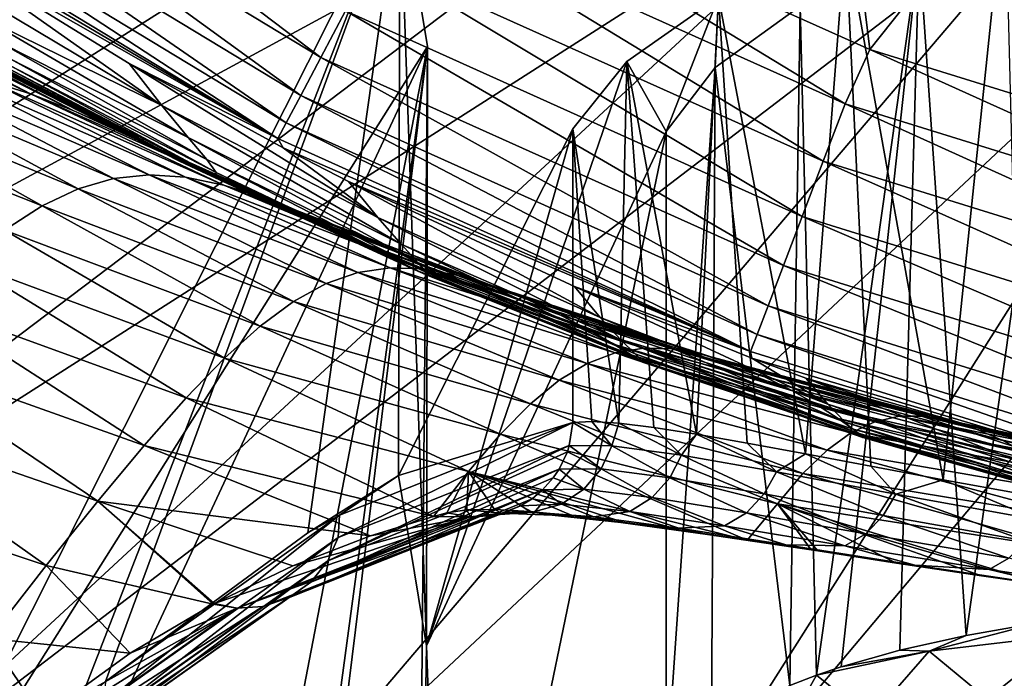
# Model space of a CAD drawing. Header units: metres. Extents: x -92 to 264, y -100 to 50.
# Tile 536 of 656: x 193.18 to 196.16, y 5.36 to 7.36. Entities that reach past the tile are written whole.
import ezdxf

# ---------------------------------------------------------------- set-up
doc = ezdxf.new("R2010")
doc.units = ezdxf.units.M
doc.layers.add('solid_21062050_01', color=7, linetype='CONTINUOUS')

msp = doc.modelspace()

# ---------------------------------------------------------------- linework, layer by layer
at = {"layer": 'solid_21062050_01'}
for points in [[(193.290054, 8.829495, 181.951462), (193.000092, 9.016644, 181.431625), (186.385345, 7.051606, 185.135635)], [(194.44397, 7.853421), (195.538712, 9.019773), (195.753815, 7.266994)], [(195.753815, 7.266994), (195.538712, 9.019773), (196.76207, 8.535375)], [(193.290054, 8.829495, 181.951462), (186.385345, 7.051606, 185.135635), (187.044998, 6.681404, 186.16391)], [(193.623535, 8.650857, 182.447647), (193.290054, 8.829495, 181.951462), (187.044998, 6.681404, 186.16391)], [(193.623535, 8.650857, 182.447647), (187.044998, 6.681404, 186.16391), (187.792175, 6.330805, 187.137741)], [(193.998383, 8.481888, 182.916977), (193.623535, 8.650857, 182.447647), (187.792175, 6.330805, 187.137741)], [(195.753815, 7.266994), (196.76207, 8.535375), (197.130646, 6.840732)], [(193.998383, 8.481888, 182.916977), (187.792175, 6.330805, 187.137741), (188.621841, 6.002176, 188.050537)], [(194.41214, 8.323684, 183.3564), (193.998383, 8.481888, 182.916977), (188.621841, 6.002176, 188.050537)], [(194.41214, 8.323684, 183.3564), (188.621841, 6.002176, 188.050537), (189.528381, 5.697737, 188.896149)], [(194.862137, 8.177271, 183.763077), (194.41214, 8.323684, 183.3564), (189.528381, 5.697737, 188.896149)], [(194.862137, 8.177271, 183.763077), (189.528381, 5.697737, 188.896149), (190.505661, 5.419547, 189.668854)], [(195.345459, 8.043598, 184.134369), (194.862137, 8.177271, 183.763077), (190.505661, 5.419547, 189.668854)], [(194.090881, 7.243173, 0.29021), (192.776886, 8.037894, 0.29021), (192.868317, 8.168938, 0.161324)], [(194.090881, 7.243173, 0.29021), (192.868317, 8.168938, 0.161324), (194.165741, 7.384337, 0.161324)], [(195.345459, 8.043598, 184.134369), (190.505661, 5.419547, 189.668854), (191.547089, 5.169483, 190.363434)], [(195.858978, 7.923533, 184.467865), (195.345459, 8.043598, 184.134369), (191.547089, 5.169483, 190.363434)], [(194.029968, 7.128207, 0.449018), (192.702484, 7.931158, 0.449018), (192.776886, 8.037894, 0.29021)], [(194.029968, 7.128207, 0.449018), (192.776886, 8.037894, 0.29021), (194.090881, 7.243173, 0.29021)], [(195.858978, 7.923533, 184.467865), (191.547089, 5.169483, 190.363434), (192.645615, 4.949236, 190.975189)], [(196.399338, 7.817853, 184.761398), (195.858978, 7.923533, 184.467865), (192.645615, 4.949236, 190.975189)], [(193.986267, 7.045713, 0.627105), (192.649109, 7.854569, 0.627105), (192.702484, 7.931158, 0.449018)], [(193.986267, 7.045713, 0.627105), (192.702484, 7.931158, 0.449018), (194.029968, 7.128207, 0.449018)], [(192.649109, 7.854569, 0.627105), (193.960754, 6.997694, 0.812403), (192.61795, 7.810004, 0.812403)], [(193.986267, 7.045713, 0.627105), (193.960754, 6.997694, 0.812403), (192.649109, 7.854569, 0.627105)], [(195.678543, 7.102774, 0.016375), (194.336502, 7.706258, 0.016375), (194.44397, 7.853421)], [(195.678543, 7.102774, 0.016375), (194.44397, 7.853421), (195.753815, 7.266994)], [(196.399338, 7.817853, 184.761398), (192.645615, 4.949236, 190.975189), (193.793839, 4.760294, 191.5)], [(196.963058, 7.727246, 185.013077), (196.399338, 7.817853, 184.761398), (193.793839, 4.760294, 191.5)], [(192.61795, 7.810004, 0.812403), (193.960754, 6.997694, 0.812403), (192.634262, 7.777275, 0.990377)], [(193.960754, 6.997694, 0.812403), (192.867065, 7.621024, 0.990371), (192.634262, 7.777275, 0.990377)], [(194.330597, 7.780871, 98.769867), (192.728149, 4.60222, 110.352921), (193.354431, 5.276006, 105.621269)], [(194.413651, 7.276187, 100.60894), (192.728149, 4.60222, 110.352921), (194.330597, 7.780871, 98.769867)], [(194.330597, 7.780871, 98.769867), (193.354431, 5.276006, 105.621269), (193.439331, 5.354331, 104.97509)], [(194.330597, 7.780871, 98.769867), (193.439331, 5.354331, 104.97509), (194.051697, 5.804272, 100.273376)], [(194.325729, 5.97814, 98.159447), (194.330597, 7.780871, 98.769867), (194.051697, 5.804272, 100.273376)], [(194.410599, 5.462511, 100.038406), (194.330597, 7.780871, 98.769867), (194.325729, 5.97814, 98.159447)], [(194.413651, 7.276187, 100.60894), (194.330597, 7.780871, 98.769867), (194.410599, 5.462511, 100.038406)], [(196.163589, 7.772741, 91.619888), (195.67984, 7.608472, 92.218483), (195.975174, 5.965123, 91.201431)], [(196.163589, 7.772741, 91.619888), (195.975174, 5.965123, 91.201431), (196.211136, 5.922138, 90.898933)], [(196.963058, 7.727246, 185.013077), (193.793839, 4.760294, 191.5), (194.983994, 4.603933, 191.934311)], [(197.546463, 7.652297, 185.221252), (196.963058, 7.727246, 185.013077), (194.983994, 4.603933, 191.934311)], [(195.902634, 7.572123, 92.350945), (196.358261, 7.728739, 91.780235), (196.0457, 5.493802, 91.450027)], [(196.358261, 7.728739, 91.780235), (196.267929, 5.53321, 91.166679), (196.0457, 5.493802, 91.450027)], [(195.612335, 6.929337, 0.069336), (194.249512, 7.54225, 0.069336), (194.336502, 7.706258, 0.016375)], [(195.612335, 6.929337, 0.069336), (194.336502, 7.706258, 0.016375), (195.678543, 7.102774, 0.016375)], [(197.546463, 7.652297, 185.221252), (194.983994, 4.603933, 191.934311), (196.208038, 4.48121, 192.275192)], [(192.867065, 7.621024, 0.990371), (193.510406, 7.225324, 0.990446), (193.609421, 7.098112, 8.207718)], [(193.960754, 6.997694, 0.812403), (193.510406, 7.225324, 0.990446), (192.867065, 7.621024, 0.990371)], [(192.972595, 7.478808, 8.103098), (192.867065, 7.621024, 0.990371), (193.609421, 7.098112, 8.207718)], [(195.67984, 7.608472, 92.218483), (195.294891, 7.426646, 92.881065), (195.558853, 6.043057, 91.857277)], [(195.67984, 7.608472, 92.218483), (195.558853, 6.043057, 91.857277), (195.757034, 6.00583, 91.521797)], [(195.67984, 7.608472, 92.218483), (195.757034, 6.00583, 91.521797), (195.975174, 5.965123, 91.201431)], [(195.542053, 7.398983, 92.981865), (195.902634, 7.572123, 92.350945), (195.592377, 5.373476, 92.203056)], [(195.902634, 7.572123, 92.350945), (195.666321, 5.398542, 92.05764), (195.592377, 5.373476, 92.203056)], [(195.902634, 7.572123, 92.350945), (195.844757, 5.449004, 91.747711), (195.666321, 5.398542, 92.05764)], [(195.902634, 7.572123, 92.350945), (196.0457, 5.493802, 91.450027), (195.844757, 5.449004, 91.747711)], [(195.548569, 6.762341, 0.161324), (194.165741, 7.384337, 0.161324), (194.249512, 7.54225, 0.069336)], [(195.548569, 6.762341, 0.161324), (194.249512, 7.54225, 0.069336), (195.612335, 6.929337, 0.069336)], [(192.441681, 7.512018, 67.637756), (193.211807, 7.13328, 64.20562), (193.08136, 7.173788, 68.357269)], [(192.441681, 7.512018, 67.637756), (192.57901, 7.46504, 63.499763), (193.211807, 7.13328, 64.20562)], [(192.57901, 7.46504, 63.499763), (193.340714, 7.08313, 59.802883), (193.211807, 7.13328, 64.20562)], [(192.57901, 7.46504, 63.499763), (192.71376, 7.409997, 59.120453), (193.340714, 7.08313, 59.802883)], [(193.058609, 7.368279, 14.892488), (192.972595, 7.478808, 8.103098), (193.609421, 7.098112, 8.207718)], [(195.294891, 7.426646, 92.881065), (195.017639, 7.231396, 93.59256), (195.22876, 6.102739, 92.561523)], [(195.137024, 7.019379, 94.36515), (195.017639, 7.231396, 93.59256), (195.294891, 7.426646, 92.881065)], [(195.284836, 7.21331, 93.658463), (195.137024, 7.019379, 94.36515), (195.294891, 7.426646, 92.881065)], [(195.294891, 7.426646, 92.881065), (195.22876, 6.102739, 92.561523), (195.382339, 6.075707, 92.204903)], [(195.284836, 7.21331, 93.658463), (195.294891, 7.426646, 92.881065), (195.542053, 7.398983, 92.981865)], [(195.294891, 7.426646, 92.881065), (195.382339, 6.075707, 92.204903), (195.558853, 6.043057, 91.857277)], [(192.71376, 7.409997, 59.120453), (193.462601, 7.028779, 55.142902), (193.340714, 7.08313, 59.802883)], [(192.71376, 7.409997, 59.120453), (192.840363, 7.352564, 54.49371), (193.462601, 7.028779, 55.142902)], [(195.284836, 7.21331, 93.658463), (195.542053, 7.398983, 92.981865), (195.511307, 5.342268, 92.377739)], [(195.542053, 7.398983, 92.981865), (195.592377, 5.373476, 92.203056), (195.511307, 5.342268, 92.377739)], [(193.058609, 7.368279, 14.892488), (193.609421, 7.098112, 8.207718), (193.689651, 7.001501, 15.090985)], [(193.120117, 7.288443, 21.36739), (193.058609, 7.368279, 14.892488), (193.689651, 7.001501, 15.090985)], [(195.491592, 6.613064, 0.29021), (194.090881, 7.243173, 0.29021), (194.165741, 7.384337, 0.161324)], [(195.491592, 6.613064, 0.29021), (194.165741, 7.384337, 0.161324), (195.548569, 6.762341, 0.161324)], [(192.840363, 7.352564, 54.49371), (193.572021, 6.975704, 50.21999), (193.462601, 7.028779, 55.142902)], [(192.840363, 7.352564, 54.49371), (192.953186, 7.298473, 49.614021), (193.572021, 6.975704, 50.21999)], [(194.413651, 7.276187, 100.60894), (193.15213, 4.572523, 110.461136), (192.728149, 4.60222, 110.352921)], [(192.953186, 7.298473, 49.614021), (193.663406, 6.929776, 45.033054), (193.572021, 6.975704, 50.21999)], [(192.953186, 7.298473, 49.614021), (193.046509, 7.253831, 44.479687), (193.663406, 6.929776, 45.033054)], [(193.120117, 7.288443, 21.36739), (193.689651, 7.001501, 15.090985), (193.745941, 6.934318, 21.649178)], [(193.152527, 7.238498, 27.544542), (193.120117, 7.288443, 21.36739), (193.745941, 6.934318, 21.649178)], [(194.413651, 7.276187, 100.60894), (193.724457, 2.17855, 104.80056), (193.15213, 0.727334, 109.196312)], [(194.413651, 7.276187, 100.60894), (193.15213, 0.727334, 109.196312), (193.15213, 4.572523, 110.461136)], [(194.413651, 7.276187, 100.60894), (193.809753, 2.378922, 104.140152), (193.724457, 2.17855, 104.80056)], [(194.413651, 7.276187, 100.60894), (194.381378, 3.62349, 99.682251), (193.809753, 2.378922, 104.140152)], [(194.413651, 7.276187, 100.60894), (194.410599, 5.462511, 100.038406), (194.381378, 3.62349, 99.682251)], [(193.046509, 7.253831, 44.479687), (193.73114, 6.897091, 39.583664), (193.663406, 6.929776, 45.033054)], [(193.046509, 7.253831, 44.479687), (193.114502, 7.224895, 39.090542), (193.73114, 6.897091, 39.583664)], [(197.083908, 6.666615, 0.016375), (195.678543, 7.102774, 0.016375), (195.753815, 7.266994)], [(197.083908, 6.666615, 0.016375), (195.753815, 7.266994), (197.130646, 6.840732)], [(193.114502, 7.224895, 39.090542), (193.769592, 6.883749, 33.873409), (193.73114, 6.897091, 39.583664)], [(193.114502, 7.224895, 39.090542), (193.151367, 7.217923, 33.446426), (193.769592, 6.883749, 33.873409)], [(193.151367, 7.217923, 33.446426), (193.152527, 7.238498, 27.544542), (193.774002, 6.895379, 27.901386)], [(193.151367, 7.217923, 33.446426), (193.774002, 6.895379, 27.901386), (193.769592, 6.883749, 33.873409)], [(193.152527, 7.238498, 27.544542), (193.745941, 6.934318, 21.649178), (193.774002, 6.895379, 27.901386)], [(193.510406, 7.225324, 0.990446), (193.976791, 6.969304, 0.990578), (194.263123, 6.759018, 8.061661)], [(193.609421, 7.098112, 8.207718), (193.510406, 7.225324, 0.990446), (194.263123, 6.759018, 8.061661)], [(193.960754, 6.997694, 0.812403), (193.976791, 6.969304, 0.990578), (193.510406, 7.225324, 0.990446)], [(195.445221, 6.4915, 0.449018), (194.029968, 7.128207, 0.449018), (194.090881, 7.243173, 0.29021)], [(195.445221, 6.4915, 0.449018), (194.090881, 7.243173, 0.29021), (195.491592, 6.613064, 0.29021)], [(194.410599, 5.462511, 100.038406), (194.854584, 7.027172, 94.336754), (195.017639, 7.231396, 93.59256)], [(194.410599, 5.462511, 100.038406), (195.017639, 7.231396, 93.59256), (195.137024, 7.019379, 94.36515)], [(195.017639, 7.231396, 93.59256), (194.854584, 7.027172, 94.336754), (194.9935, 6.136034, 93.288757)], [(195.017639, 7.231396, 93.59256), (194.9935, 6.136034, 93.288757), (195.09903, 6.123053, 92.92379)], [(195.017639, 7.231396, 93.59256), (195.09903, 6.123053, 92.92379), (195.22876, 6.102739, 92.561523)], [(192.595734, 7.158196, 82.655243), (192.714996, 7.192762, 79.395065), (193.356033, 6.846054, 81.545074)], [(192.714996, 7.192762, 79.395065), (192.833557, 7.206042, 75.937439), (193.463058, 6.876925, 78.30687)], [(192.714996, 7.192762, 79.395065), (193.463058, 6.876925, 78.30687), (193.356033, 6.846054, 81.545074)], [(192.833557, 7.206042, 75.937439), (193.570679, 6.888181, 74.873123), (193.463058, 6.876925, 78.30687)], [(192.833557, 7.206042, 75.937439), (192.954681, 7.199259, 72.264114), (193.570679, 6.888181, 74.873123)], [(192.954681, 7.199259, 72.264114), (193.681534, 6.880957, 71.225433), (193.570679, 6.888181, 74.873123)], [(192.954681, 7.199259, 72.264114), (193.08136, 7.173788, 68.357269), (193.681534, 6.880957, 71.225433)], [(195.284836, 7.21331, 93.658463), (195.2742, 5.21211, 93.040421), (195.137024, 5.059087, 93.720345)], [(195.284836, 7.21331, 93.658463), (195.137024, 5.059087, 93.720345), (195.137024, 7.019379, 94.36515)], [(195.284836, 7.21331, 93.658463), (195.511307, 5.342268, 92.377739), (195.2742, 5.21211, 93.040421)], [(192.472473, 7.101122, 85.736221), (192.595734, 7.158196, 82.655243), (193.246948, 6.79443, 84.60611)], [(192.595734, 7.158196, 82.655243), (193.356033, 6.846054, 81.545074), (193.246948, 6.79443, 84.60611)], [(193.08136, 7.173788, 68.357269), (193.797531, 6.856772, 67.346832), (193.681534, 6.880957, 71.225433)], [(193.08136, 7.173788, 68.357269), (193.211807, 7.13328, 64.20562), (193.797531, 6.856772, 67.346832)], [(193.211807, 7.13328, 64.20562), (193.91571, 6.819431, 63.228657), (193.797531, 6.856772, 67.346832)], [(193.211807, 7.13328, 64.20562), (193.340714, 7.08313, 59.802883), (193.91571, 6.819431, 63.228657)], [(195.411957, 6.404273, 0.627105), (193.986267, 7.045713, 0.627105), (194.029968, 7.128207, 0.449018)], [(195.411957, 6.404273, 0.627105), (194.029968, 7.128207, 0.449018), (195.445221, 6.4915, 0.449018)], [(192.472473, 7.101122, 85.736221), (193.246948, 6.79443, 84.60611), (193.133087, 6.72096, 87.507736)], [(193.609421, 7.098112, 8.207718), (194.263123, 6.759018, 8.061661), (194.334518, 6.677841, 14.811387)], [(193.689651, 7.001501, 15.090985), (193.609421, 7.098112, 8.207718), (194.334518, 6.677841, 14.811387)], [(197.039276, 6.486412, 0.069336), (195.612335, 6.929337, 0.069336), (195.678543, 7.102774, 0.016375)], [(197.039276, 6.486412, 0.069336), (195.678543, 7.102774, 0.016375), (197.083908, 6.666615, 0.016375)], [(193.340714, 7.08313, 59.802883), (194.031433, 6.773584, 58.865311), (193.91571, 6.819431, 63.228657)], [(193.340714, 7.08313, 59.802883), (193.462601, 7.028779, 55.142902), (194.031433, 6.773584, 58.865311)], [(193.986267, 7.045713, 0.627105), (195.392532, 6.353486, 0.812403), (193.960754, 6.997694, 0.812403)], [(195.411957, 6.404273, 0.627105), (195.392532, 6.353486, 0.812403), (193.986267, 7.045713, 0.627105)], [(193.462601, 7.028779, 55.142902), (194.140015, 6.72388, 54.251217), (194.031433, 6.773584, 58.865311)], [(193.462601, 7.028779, 55.142902), (193.572021, 6.975704, 50.21999), (194.140015, 6.72388, 54.251217)], [(194.325729, 5.97814, 98.159447), (194.854584, 6.13854, 94.01683), (194.854584, 7.027172, 94.336754)], [(194.410599, 5.462511, 100.038406), (194.325729, 5.97814, 98.159447), (194.854584, 7.027172, 94.336754)], [(194.410599, 5.462511, 100.038406), (195.137024, 7.019379, 94.36515), (194.471878, 3.806697, 98.972)], [(195.137024, 7.019379, 94.36515), (195.137024, 5.059087, 93.720345), (194.471878, 3.806697, 98.972)], [(194.854584, 7.027172, 94.336754), (194.854584, 6.13854, 94.01683), (194.912125, 6.141254, 93.653839)], [(194.854584, 7.027172, 94.336754), (194.912125, 6.141254, 93.653839), (194.9935, 6.136034, 93.288757)], [(193.689651, 7.001501, 15.090985), (194.334518, 6.677841, 14.811387), (194.384872, 6.622887, 21.247601)], [(193.745941, 6.934318, 21.649178), (193.689651, 7.001501, 15.090985), (194.384872, 6.622887, 21.247601)], [(193.960754, 6.997694, 0.812403), (195.392532, 6.353486, 0.812403), (193.976791, 6.969304, 0.990578)], [(193.572021, 6.975704, 50.21999), (194.236771, 6.675048, 49.381813), (194.140015, 6.72388, 54.251217)], [(193.572021, 6.975704, 50.21999), (193.663406, 6.929776, 45.033054), (194.236771, 6.675048, 49.381813)], [(193.976791, 6.969304, 0.990578), (194.174942, 6.86791, 0.990651), (194.263123, 6.759018, 8.061661)], [(195.392532, 6.353486, 0.812403), (194.174942, 6.86791, 0.990651), (193.976791, 6.969304, 0.990578)], [(193.663406, 6.929776, 45.033054), (194.31691, 6.632253, 44.258198), (194.236771, 6.675048, 49.381813)], [(193.663406, 6.929776, 45.033054), (193.73114, 6.897091, 39.583664), (194.31691, 6.632253, 44.258198)], [(193.745941, 6.934318, 21.649178), (194.384872, 6.622887, 21.247601), (194.410583, 6.592691, 27.388563)], [(193.774002, 6.895379, 27.901386), (193.745941, 6.934318, 21.649178), (194.410583, 6.592691, 27.388563)], [(196.996307, 6.312899, 0.161324), (195.548569, 6.762341, 0.161324), (195.612335, 6.929337, 0.069336)], [(196.996307, 6.312899, 0.161324), (195.612335, 6.929337, 0.069336), (197.039276, 6.486412, 0.069336)], [(193.463058, 6.876925, 78.30687), (193.570679, 6.888181, 74.873123), (194.203308, 6.592231, 78.115944)], [(193.570679, 6.888181, 74.873123), (194.300858, 6.606776, 74.696144), (194.203308, 6.592231, 78.115944)], [(193.570679, 6.888181, 74.873123), (193.681534, 6.880957, 71.225433), (194.300858, 6.606776, 74.696144)], [(193.73114, 6.897091, 39.583664), (194.375626, 6.600808, 38.883392), (194.31691, 6.632253, 44.258198)], [(193.73114, 6.897091, 39.583664), (193.769592, 6.883749, 33.873409), (194.375626, 6.600808, 38.883392)], [(193.769592, 6.883749, 33.873409), (193.774002, 6.895379, 27.901386), (194.408096, 6.586025, 33.260437)], [(193.774002, 6.895379, 27.901386), (194.410583, 6.592691, 27.388563), (194.408096, 6.586025, 33.260437)], [(193.356033, 6.846054, 81.545074), (193.463058, 6.876925, 78.30687), (194.106644, 6.558663, 81.339828)], [(193.463058, 6.876925, 78.30687), (194.203308, 6.592231, 78.115944), (194.106644, 6.558663, 81.339828)], [(193.681534, 6.880957, 71.225433), (194.401535, 6.603411, 71.061104), (194.300858, 6.606776, 74.696144)], [(193.681534, 6.880957, 71.225433), (193.797531, 6.856772, 67.346832), (194.401535, 6.603411, 71.061104)], [(193.769592, 6.883749, 33.873409), (194.408096, 6.586025, 33.260437), (194.375626, 6.600808, 38.883392)], [(194.174942, 6.86791, 0.990651), (194.859344, 6.549699, 0.990971), (194.936737, 6.456452, 8.039951)], [(195.392532, 6.353486, 0.812403), (194.859344, 6.549699, 0.990971), (194.174942, 6.86791, 0.990651)], [(194.263123, 6.759018, 8.061661), (194.174942, 6.86791, 0.990651), (194.936737, 6.456452, 8.039951)], [(193.246948, 6.79443, 84.60611), (193.356033, 6.846054, 81.545074), (194.008652, 6.50496, 84.387131)], [(193.356033, 6.846054, 81.545074), (194.106644, 6.558663, 81.339828), (194.008652, 6.50496, 84.387131)], [(193.797531, 6.856772, 67.346832), (194.506775, 6.583632, 67.19326), (194.401535, 6.603411, 71.061104)], [(193.797531, 6.856772, 67.346832), (193.91571, 6.819431, 63.228657), (194.506775, 6.583632, 67.19326)], [(193.91571, 6.819431, 63.228657), (194.6138, 6.550951, 63.084236), (194.506775, 6.583632, 67.19326)], [(193.91571, 6.819431, 63.228657), (194.031433, 6.773584, 58.865311), (194.6138, 6.550951, 63.084236)], [(193.133087, 6.72096, 87.507736), (193.246948, 6.79443, 84.60611), (193.907059, 6.430035, 87.276566)], [(193.246948, 6.79443, 84.60611), (194.008652, 6.50496, 84.387131), (193.907059, 6.430035, 87.276566)], [(194.031433, 6.773584, 58.865311), (194.718491, 6.509538, 58.728672), (194.6138, 6.550951, 63.084236)], [(194.031433, 6.773584, 58.865311), (194.140015, 6.72388, 54.251217), (194.718491, 6.509538, 58.728672)], [(194.263123, 6.759018, 8.061661), (194.936737, 6.456452, 8.039951), (194.999146, 6.389029, 14.768877)], [(194.334518, 6.677841, 14.811387), (194.263123, 6.759018, 8.061661), (194.999146, 6.389029, 14.768877)], [(196.957901, 6.1578, 0.29021), (195.491592, 6.613064, 0.29021), (195.548569, 6.762341, 0.161324)], [(196.957901, 6.1578, 0.29021), (195.548569, 6.762341, 0.161324), (196.996307, 6.312899, 0.161324)], [(193.011551, 6.624754, 90.264488), (193.133087, 6.72096, 87.507736), (193.799454, 6.332965, 90.023262)], [(193.133087, 6.72096, 87.507736), (193.907059, 6.430035, 87.276566), (193.799454, 6.332965, 90.023262)], [(194.140015, 6.72388, 54.251217), (194.816696, 6.463566, 54.121212), (194.718491, 6.509538, 58.728672)], [(194.140015, 6.72388, 54.251217), (194.236771, 6.675048, 49.381813), (194.816696, 6.463566, 54.121212)], [(194.236771, 6.675048, 49.381813), (194.904251, 6.417299, 49.257782), (194.816696, 6.463566, 54.121212)], [(194.236771, 6.675048, 49.381813), (194.31691, 6.632253, 44.258198), (194.904251, 6.417299, 49.257782)], [(194.334518, 6.677841, 14.811387), (194.999146, 6.389029, 14.768877), (195.042664, 6.345707, 21.185051)], [(194.384872, 6.622887, 21.247601), (194.334518, 6.677841, 14.811387), (195.042664, 6.345707, 21.185051)], [(192.87941, 6.504988, 92.889915), (193.011551, 6.624754, 90.264488), (193.683334, 6.212889, 92.640991)], [(193.011551, 6.624754, 90.264488), (193.799454, 6.332965, 90.023262), (193.683334, 6.212889, 92.640991)], [(194.31691, 6.632253, 44.258198), (194.976929, 6.375458, 44.140724), (194.904251, 6.417299, 49.257782)], [(194.31691, 6.632253, 44.258198), (194.375626, 6.600808, 38.883392), (194.976929, 6.375458, 44.140724)], [(194.384872, 6.622887, 21.247601), (195.042664, 6.345707, 21.185051), (195.064194, 6.324721, 27.307291)], [(194.410583, 6.592691, 27.388563), (194.384872, 6.622887, 21.247601), (195.064194, 6.324721, 27.307291)], [(194.106644, 6.558663, 81.339828), (194.203308, 6.592231, 78.115944), (194.897736, 6.317034, 80.536125)], [(194.203308, 6.592231, 78.115944), (194.300858, 6.606776, 74.696144), (194.982162, 6.349195, 77.329102)], [(194.203308, 6.592231, 78.115944), (194.982162, 6.349195, 77.329102), (194.897736, 6.317034, 80.536125)], [(194.300858, 6.606776, 74.696144), (195.067978, 6.363527, 73.926949), (194.982162, 6.349195, 77.329102)], [(194.300858, 6.606776, 74.696144), (194.401535, 6.603411, 71.061104), (195.067978, 6.363527, 73.926949)], [(194.375626, 6.600808, 38.883392), (195.030487, 6.342911, 38.774429), (194.976929, 6.375458, 44.140724)], [(194.375626, 6.600808, 38.883392), (194.408096, 6.586025, 33.260437), (195.030487, 6.342911, 38.774429)], [(194.401535, 6.603411, 71.061104), (195.156921, 6.361084, 70.310257), (195.067978, 6.363527, 73.926949)], [(194.401535, 6.603411, 71.061104), (194.506775, 6.583632, 67.19326), (195.156921, 6.361084, 70.310257)], [(194.408096, 6.586025, 33.260437), (194.410583, 6.592691, 27.388563), (195.060669, 6.324527, 33.163284)], [(194.410583, 6.592691, 27.388563), (195.064194, 6.324721, 27.307291), (195.060669, 6.324527, 33.163284)], [(196.926651, 6.031503, 0.449018), (195.445221, 6.4915, 0.449018), (195.491592, 6.613064, 0.29021)], [(196.926651, 6.031503, 0.449018), (195.491592, 6.613064, 0.29021), (196.957901, 6.1578, 0.29021)], [(194.408096, 6.586025, 33.260437), (195.060669, 6.324527, 33.163284), (195.030487, 6.342911, 38.774429)], [(194.506775, 6.583632, 67.19326), (195.249619, 6.343495, 66.462875), (195.156921, 6.361084, 70.310257)], [(194.506775, 6.583632, 67.19326), (194.6138, 6.550951, 63.084236), (195.249619, 6.343495, 66.462875)], [(194.008652, 6.50496, 84.387131), (194.106644, 6.558663, 81.339828), (194.812912, 6.265993, 83.567429)], [(194.106644, 6.558663, 81.339828), (194.897736, 6.317034, 80.536125), (194.812912, 6.265993, 83.567429)], [(194.6138, 6.550951, 63.084236), (195.343185, 6.314058, 62.378139), (195.249619, 6.343495, 66.462875)], [(194.6138, 6.550951, 63.084236), (194.718491, 6.509538, 58.728672), (195.343185, 6.314058, 62.378139)], [(194.859344, 6.549699, 0.990971), (195.39592, 6.333252, 0.99128), (195.626114, 6.194046, 7.935649)], [(194.936737, 6.456452, 8.039951), (194.859344, 6.549699, 0.990971), (195.626114, 6.194046, 7.935649)], [(195.392532, 6.353486, 0.812403), (195.39592, 6.333252, 0.99128), (194.859344, 6.549699, 0.990971)], [(192.733688, 6.360838, 95.39753), (192.87941, 6.504988, 92.889915), (193.556244, 6.068944, 95.143524)], [(192.87941, 6.504988, 92.889915), (193.683334, 6.212889, 92.640991), (193.556244, 6.068944, 95.143524)], [(193.907059, 6.430035, 87.276566), (194.008652, 6.50496, 84.387131), (194.725922, 6.195025, 86.442207)], [(194.008652, 6.50496, 84.387131), (194.812912, 6.265993, 83.567429), (194.725922, 6.195025, 86.442207)], [(194.718491, 6.509538, 58.728672), (195.434204, 6.276374, 58.051075), (195.343185, 6.314058, 62.378139)], [(194.718491, 6.509538, 58.728672), (194.816696, 6.463566, 54.121212), (195.434204, 6.276374, 58.051075)], [(196.904236, 5.940879, 0.627105), (195.411957, 6.404273, 0.627105), (195.445221, 6.4915, 0.449018)], [(196.904236, 5.940879, 0.627105), (195.445221, 6.4915, 0.449018), (196.926651, 6.031503, 0.449018)], [(194.816696, 6.463566, 54.121212), (195.519226, 6.234043, 53.476723), (195.434204, 6.276374, 58.051075)], [(194.816696, 6.463566, 54.121212), (194.904251, 6.417299, 49.257782), (195.519226, 6.234043, 53.476723)], [(194.936737, 6.456452, 8.039951), (195.626114, 6.194046, 7.935649), (195.678482, 6.139466, 14.568783)], [(194.999146, 6.389029, 14.768877), (194.936737, 6.456452, 8.039951), (195.678482, 6.139466, 14.568783)], [(193.799454, 6.332965, 90.023262), (193.907059, 6.430035, 87.276566), (194.634872, 6.103187, 89.17646)], [(193.907059, 6.430035, 87.276566), (194.725922, 6.195025, 86.442207), (194.634872, 6.103187, 89.17646)], [(194.904251, 6.417299, 49.257782), (195.594757, 6.190804, 48.652153), (195.519226, 6.234043, 53.476723)], [(194.904251, 6.417299, 49.257782), (194.976929, 6.375458, 44.140724), (195.594757, 6.190804, 48.652153)], [(194.999146, 6.389029, 14.768877), (195.678482, 6.139466, 14.568783), (195.714798, 6.106552, 20.897249)], [(195.042664, 6.345707, 21.185051), (194.999146, 6.389029, 14.768877), (195.714798, 6.106552, 20.897249)], [(195.411957, 6.404273, 0.627105), (196.891144, 5.888104, 0.812403), (195.392532, 6.353486, 0.812403)], [(196.904236, 5.940879, 0.627105), (196.891144, 5.888104, 0.812403), (195.411957, 6.404273, 0.627105)], [(192.571472, 6.191459, 97.800774), (192.733688, 6.360838, 95.39753), (193.415726, 5.900249, 97.544563)], [(192.733688, 6.360838, 95.39753), (193.556244, 6.068944, 95.143524), (193.415726, 5.900249, 97.544563)], [(194.976929, 6.375458, 44.140724), (195.657272, 6.150858, 43.581314), (195.594757, 6.190804, 48.652153)], [(194.976929, 6.375458, 44.140724), (195.030487, 6.342911, 38.774429), (195.657272, 6.150858, 43.581314)], [(195.768402, 6.140464, 77.03965), (194.982162, 6.349195, 77.329102), (195.067978, 6.363527, 73.926949)], [(195.842148, 6.15702, 73.649117), (195.067978, 6.363527, 73.926949), (195.156921, 6.361084, 70.310257)], [(195.842148, 6.15702, 73.649117), (195.768402, 6.140464, 77.03965), (195.067978, 6.363527, 73.926949)], [(195.918732, 6.15739, 70.043289), (195.156921, 6.361084, 70.310257), (195.249619, 6.343495, 66.462875)], [(195.918732, 6.15739, 70.043289), (195.842148, 6.15702, 73.649117), (195.156921, 6.361084, 70.310257)], [(195.392532, 6.353486, 0.812403), (196.891144, 5.888104, 0.812403), (195.39592, 6.333252, 0.99128)], [(193.683334, 6.212889, 92.640991), (193.799454, 6.332965, 90.023262), (194.537842, 5.989612, 91.78373)], [(193.799454, 6.332965, 90.023262), (194.634872, 6.103187, 89.17646), (194.537842, 5.989612, 91.78373)], [(195.696075, 6.106693, 80.234787), (194.897736, 6.317034, 80.536125), (194.982162, 6.349195, 77.329102)], [(195.768402, 6.140464, 77.03965), (195.696075, 6.106693, 80.234787), (194.982162, 6.349195, 77.329102)], [(195.030487, 6.342911, 38.774429), (195.703262, 6.118505, 38.269573), (195.657272, 6.150858, 43.581314)], [(195.030487, 6.342911, 38.774429), (195.060669, 6.324527, 33.163284), (195.703262, 6.118505, 38.269573)], [(195.042664, 6.345707, 21.185051), (195.714798, 6.106552, 20.897249), (195.732513, 6.093334, 26.939125)], [(195.064194, 6.324721, 27.307291), (195.042664, 6.345707, 21.185051), (195.732513, 6.093334, 26.939125)], [(195.060669, 6.324527, 33.163284), (195.064194, 6.324721, 27.307291), (195.729172, 6.098042, 32.722309)], [(195.060669, 6.324527, 33.163284), (195.729172, 6.098042, 32.722309), (195.703262, 6.118505, 38.269573)], [(195.064194, 6.324721, 27.307291), (195.732513, 6.093334, 26.939125), (195.729172, 6.098042, 32.722309)], [(195.998367, 6.14319, 66.206345), (195.249619, 6.343495, 66.462875), (195.343185, 6.314058, 62.378139)], [(195.998367, 6.14319, 66.206345), (195.918732, 6.15739, 70.043289), (195.249619, 6.343495, 66.462875)], [(195.39592, 6.333252, 0.99128), (195.559402, 6.272805, 0.991381), (195.626114, 6.194046, 7.935649)], [(196.891144, 5.888104, 0.812403), (195.559402, 6.272805, 0.991381), (195.39592, 6.333252, 0.99128)], [(195.623795, 6.054681, 83.254456), (194.812912, 6.265993, 83.567429), (194.897736, 6.317034, 80.536125)], [(195.696075, 6.106693, 80.234787), (195.623795, 6.054681, 83.254456), (194.897736, 6.317034, 80.536125)], [(196.078613, 6.117421, 62.132114), (195.343185, 6.314058, 62.378139), (195.434204, 6.276374, 58.051075)], [(196.078613, 6.117421, 62.132114), (195.998367, 6.14319, 66.206345), (195.343185, 6.314058, 62.378139)], [(195.55011, 5.983403, 86.118431), (194.725922, 6.195025, 86.442207), (194.812912, 6.265993, 83.567429)], [(195.623795, 6.054681, 83.254456), (195.55011, 5.983403, 86.118431), (194.812912, 6.265993, 83.567429)], [(196.156586, 6.083286, 57.815853), (195.434204, 6.276374, 58.051075), (195.519226, 6.234043, 53.476723)], [(196.156586, 6.083286, 57.815853), (196.078613, 6.117421, 62.132114), (195.434204, 6.276374, 58.051075)], [(196.330811, 5.970625, 7.89948), (195.626114, 6.194046, 7.935649), (195.559402, 6.272805, 0.991381)], [(196.274994, 6.036983, 0.991848), (196.330811, 5.970625, 7.89948), (195.559402, 6.272805, 0.991381)], [(196.891144, 5.888104, 0.812403), (196.274994, 6.036983, 0.991848), (195.559402, 6.272805, 0.991381)], [(196.229385, 6.043986, 53.252792), (195.519226, 6.234043, 53.476723), (195.594757, 6.190804, 48.652153)], [(196.229385, 6.043986, 53.252792), (196.156586, 6.083286, 57.815853), (195.519226, 6.234043, 53.476723)], [(193.556244, 6.068944, 95.143524), (193.683334, 6.212889, 92.640991), (194.432327, 5.854093, 94.270622)], [(193.683334, 6.212889, 92.640991), (194.537842, 5.989612, 91.78373), (194.432327, 5.854093, 94.270622)], [(192.390228, 5.995778, 100.112175), (192.571472, 6.191459, 97.800774), (193.259628, 5.705701, 99.856682)], [(192.571472, 6.191459, 97.800774), (193.415726, 5.900249, 97.544563), (193.259628, 5.705701, 99.856682)], [(195.473587, 5.891904, 88.843422), (194.634872, 6.103187, 89.17646), (194.725922, 6.195025, 86.442207)], [(195.55011, 5.983403, 86.118431), (195.473587, 5.891904, 88.843422), (194.725922, 6.195025, 86.442207)], [(196.294174, 6.002887, 48.440681), (195.594757, 6.190804, 48.652153), (195.657272, 6.150858, 43.581314)], [(196.294174, 6.002887, 48.440681), (196.229385, 6.043986, 53.252792), (195.594757, 6.190804, 48.652153)], [(196.373154, 5.927142, 14.498714), (195.678482, 6.139466, 14.568783), (195.626114, 6.194046, 7.935649)], [(196.330811, 5.970625, 7.89948), (196.373154, 5.927142, 14.498714), (195.626114, 6.194046, 7.935649)], [(196.347992, 5.963821, 43.384514), (195.657272, 6.150858, 43.581314), (195.703262, 6.118505, 38.269573)], [(196.347992, 5.963821, 43.384514), (196.294174, 6.002887, 48.440681), (195.657272, 6.150858, 43.581314)], [(196.605286, 5.980694, 75.116402), (195.768402, 6.140464, 77.03965), (195.842148, 6.15702, 73.649117)], [(196.669388, 5.991326, 71.501617), (195.842148, 6.15702, 73.649117), (195.918732, 6.15739, 70.043289)], [(196.669388, 5.991326, 71.501617), (196.605286, 5.980694, 75.116402), (195.842148, 6.15702, 73.649117)], [(196.736404, 5.985888, 67.644897), (195.918732, 6.15739, 70.043289), (195.998367, 6.14319, 66.206345)], [(196.736404, 5.985888, 67.644897), (196.669388, 5.991326, 71.501617), (195.918732, 6.15739, 70.043289)], [(196.804871, 5.96696, 63.536041), (195.998367, 6.14319, 66.206345), (196.078613, 6.117421, 62.132114)], [(196.804871, 5.96696, 63.536041), (196.736404, 5.985888, 67.644897), (195.998367, 6.14319, 66.206345)], [(194.142975, 5.790598, 99.474159), (194.843323, 6.068228, 94.01297), (194.854584, 6.13854, 94.01683)], [(194.142975, 5.790598, 99.474159), (194.854584, 6.13854, 94.01683), (194.147034, 5.857862, 99.535461)], [(194.325729, 5.97814, 98.159447), (194.147034, 5.857862, 99.535461), (194.854584, 6.13854, 94.01683)], [(194.843323, 6.068228, 94.01297), (194.972626, 6.067529, 93.312538), (194.854584, 6.13854, 94.01683)], [(194.972626, 6.067529, 93.312538), (194.912125, 6.141254, 93.653839), (194.854584, 6.13854, 94.01683)], [(194.972626, 6.067529, 93.312538), (194.9935, 6.136034, 93.288757), (194.912125, 6.141254, 93.653839)], [(194.972626, 6.067529, 93.312538), (195.183212, 6.039145, 92.63163), (194.9935, 6.136034, 93.288757)], [(195.183212, 6.039145, 92.63163), (195.09903, 6.123053, 92.92379), (194.9935, 6.136034, 93.288757)], [(195.183212, 6.039145, 92.63163), (195.22876, 6.102739, 92.561523), (195.09903, 6.123053, 92.92379)], [(196.401993, 5.903543, 20.795568), (195.714798, 6.106552, 20.897249), (195.678482, 6.139466, 14.568783)], [(196.373154, 5.927142, 14.498714), (196.401993, 5.903543, 20.795568), (195.678482, 6.139466, 14.568783)], [(196.543228, 5.952708, 78.510414), (195.696075, 6.106693, 80.234787), (195.768402, 6.140464, 77.03965)], [(196.387909, 5.930707, 38.090599), (195.703262, 6.118505, 38.269573), (195.729172, 6.098042, 32.722309)], [(196.387909, 5.930707, 38.090599), (196.347992, 5.963821, 43.384514), (195.703262, 6.118505, 38.269573)], [(196.605286, 5.980694, 75.116402), (196.543228, 5.952708, 78.510414), (195.768402, 6.140464, 77.03965)], [(196.872253, 5.937721, 59.169918), (196.078613, 6.117421, 62.132114), (196.156586, 6.083286, 57.815853)], [(196.872253, 5.937721, 59.169918), (196.804871, 5.96696, 63.536041), (196.078613, 6.117421, 62.132114)], [(195.382141, 5.782189, 91.436928), (194.537842, 5.989612, 91.78373), (194.634872, 6.103187, 89.17646)], [(195.473587, 5.891904, 88.843422), (195.382141, 5.782189, 91.436928), (194.634872, 6.103187, 89.17646)], [(195.183212, 6.039145, 92.63163), (195.470932, 5.988502, 91.980019), (195.22876, 6.102739, 92.561523)], [(195.470932, 5.988502, 91.980019), (195.382339, 6.075707, 92.204903), (195.22876, 6.102739, 92.561523)], [(196.481995, 5.90625, 81.706207), (195.623795, 6.054681, 83.254456), (195.696075, 6.106693, 80.234787)], [(196.543228, 5.952708, 78.510414), (196.481995, 5.90625, 81.706207), (195.696075, 6.106693, 80.234787)], [(196.415283, 5.89765, 26.80817), (195.732513, 6.093334, 26.939125), (195.714798, 6.106552, 20.897249)], [(196.401993, 5.903543, 20.795568), (196.415283, 5.89765, 26.80817), (195.714798, 6.106552, 20.897249)], [(196.411011, 5.907464, 32.565243), (195.729172, 6.098042, 32.722309), (195.732513, 6.093334, 26.939125)], [(196.411011, 5.907464, 32.565243), (196.387909, 5.930707, 38.090599), (195.729172, 6.098042, 32.722309)], [(196.415283, 5.89765, 26.80817), (196.411011, 5.907464, 32.565243), (195.732513, 6.093334, 26.939125)], [(196.936035, 5.901355, 54.541435), (196.156586, 6.083286, 57.815853), (196.229385, 6.043986, 53.252792)], [(196.936035, 5.901355, 54.541435), (196.872253, 5.937721, 59.169918), (196.156586, 6.083286, 57.815853)], [(193.415726, 5.900249, 97.544563), (193.556244, 6.068944, 95.143524), (194.241653, 5.795468, 95.746338)], [(193.556244, 6.068944, 95.143524), (194.432327, 5.854093, 94.270622), (194.241653, 5.795468, 95.746338)], [(194.112213, 5.719233, 99.465256), (194.837433, 6.049797, 94.011581), (194.843323, 6.068228, 94.01297)], [(194.112213, 5.719233, 99.465256), (194.843323, 6.068228, 94.01297), (194.142975, 5.790598, 99.474159)], [(194.939697, 5.997863, 93.304565), (194.843323, 6.068228, 94.01297), (194.837433, 6.049797, 94.011581)], [(194.939697, 5.997863, 93.304565), (194.972626, 6.067529, 93.312538), (194.843323, 6.068228, 94.01297)], [(194.939697, 5.997863, 93.304565), (195.147949, 5.970996, 92.620995), (194.972626, 6.067529, 93.312538)], [(195.147949, 5.970996, 92.620995), (195.183212, 6.039145, 92.63163), (194.972626, 6.067529, 93.312538)], [(195.470932, 5.988502, 91.980019), (195.558853, 6.043057, 91.857277), (195.382339, 6.075707, 92.204903)], [(196.42041, 5.840205, 84.726372), (195.55011, 5.983403, 86.118431), (195.623795, 6.054681, 83.254456)], [(196.481995, 5.90625, 81.706207), (196.42041, 5.840205, 84.726372), (195.623795, 6.054681, 83.254456)], [(194.112213, 5.719233, 99.465256), (194.812912, 5.997484, 94.006653), (194.837433, 6.049797, 94.011581)], [(194.812912, 5.997484, 94.006653), (194.939697, 5.997863, 93.304565), (194.837433, 6.049797, 94.011581)], [(195.147949, 5.970996, 92.620995), (195.43396, 5.92195, 91.965691), (195.183212, 6.039145, 92.63163)], [(195.43396, 5.92195, 91.965691), (195.470932, 5.988502, 91.980019), (195.183212, 6.039145, 92.63163)], [(195.470932, 5.988502, 91.980019), (195.831757, 5.921207, 91.36676), (195.558853, 6.043057, 91.857277)], [(195.831757, 5.921207, 91.36676), (195.757034, 6.00583, 91.521797), (195.558853, 6.043057, 91.857277)], [(192.390228, 5.995778, 100.112175), (193.259628, 5.705701, 99.856682), (193.086044, 5.484046, 102.091698)], [(194.060837, 5.655359, 99.454208), (194.794769, 5.970376, 94.00341), (194.812912, 5.997484, 94.006653)], [(194.060837, 5.655359, 99.454208), (194.812912, 5.997484, 94.006653), (194.112213, 5.719233, 99.465256)], [(194.887329, 5.936256, 93.291656), (194.812912, 5.997484, 94.006653), (194.794769, 5.970376, 94.00341)], [(194.887329, 5.936256, 93.291656), (194.939697, 5.997863, 93.304565), (194.812912, 5.997484, 94.006653)], [(194.887329, 5.936256, 93.291656), (195.094406, 5.911722, 92.60302), (194.939697, 5.997863, 93.304565)], [(195.094406, 5.911722, 92.60302), (195.147949, 5.970996, 92.620995), (194.939697, 5.997863, 93.304565)], [(195.831757, 5.921207, 91.36676), (195.975174, 5.965123, 91.201431), (195.757034, 6.00583, 91.521797)], [(194.325729, 5.97814, 98.159447), (194.051697, 5.804272, 100.273376), (194.147034, 5.857862, 99.535461)], [(194.060837, 5.655359, 99.454208), (194.762558, 5.934102, 93.998055), (194.794769, 5.970376, 94.00341)], [(194.4729, 5.864856, 93.958748), (194.432327, 5.854093, 94.270622), (194.537842, 5.989612, 91.78373)], [(194.533096, 5.873811, 93.583519), (194.4729, 5.864856, 93.958748), (194.537842, 5.989612, 91.78373)], [(194.616974, 5.875041, 93.211975), (194.533096, 5.873811, 93.583519), (194.537842, 5.989612, 91.78373)], [(194.723984, 5.868973, 92.845184), (194.616974, 5.875041, 93.211975), (194.537842, 5.989612, 91.78373)], [(194.853729, 5.85612, 92.484123), (194.723984, 5.868973, 92.845184), (194.537842, 5.989612, 91.78373)], [(195.005951, 5.837057, 92.129608), (194.853729, 5.85612, 92.484123), (194.537842, 5.989612, 91.78373)], [(195.180649, 5.812405, 91.782478), (195.005951, 5.837057, 92.129608), (194.537842, 5.989612, 91.78373)], [(195.382141, 5.782189, 91.436928), (195.180649, 5.812405, 91.782478), (194.537842, 5.989612, 91.78373)], [(194.762558, 5.934102, 93.998055), (194.887329, 5.936256, 93.291656), (194.794769, 5.970376, 94.00341)], [(195.094406, 5.911722, 92.60302), (195.380142, 5.865029, 91.941849), (195.147949, 5.970996, 92.620995)], [(195.380142, 5.865029, 91.941849), (195.43396, 5.92195, 91.965691), (195.147949, 5.970996, 92.620995)], [(195.43396, 5.92195, 91.965691), (195.794037, 5.856252, 91.347786), (195.470932, 5.988502, 91.980019)], [(195.794037, 5.856252, 91.347786), (195.831757, 5.921207, 91.36676), (195.470932, 5.988502, 91.980019)], [(196.357254, 5.753476, 87.59211), (195.473587, 5.891904, 88.843422), (195.55011, 5.983403, 86.118431)], [(196.42041, 5.840205, 84.726372), (196.357254, 5.753476, 87.59211), (195.55011, 5.983403, 86.118431)], [(195.831757, 5.921207, 91.36676), (196.262039, 5.843448, 90.800926), (195.975174, 5.965123, 91.201431)], [(196.262039, 5.843448, 90.800926), (196.211136, 5.922138, 90.898933), (195.975174, 5.965123, 91.201431)], [(193.992523, 5.607459, 99.442078), (194.730484, 5.907491, 93.99305), (194.762558, 5.934102, 93.998055)], [(193.992523, 5.607459, 99.442078), (194.762558, 5.934102, 93.998055), (194.060837, 5.655359, 99.454208)], [(194.730484, 5.907491, 93.99305), (194.819382, 5.890841, 93.274727), (194.762558, 5.934102, 93.998055)], [(194.762558, 5.934102, 93.998055), (194.819382, 5.890841, 93.274727), (194.887329, 5.936256, 93.291656)], [(194.887329, 5.936256, 93.291656), (194.819382, 5.890841, 93.274727), (195.026703, 5.869281, 92.578926)], [(194.887329, 5.936256, 93.291656), (195.026703, 5.869281, 92.578926), (195.094406, 5.911722, 92.60302)], [(193.992523, 5.607459, 99.442078), (194.695694, 5.886033, 93.987877), (194.730484, 5.907491, 93.99305)], [(194.730484, 5.907491, 93.99305), (194.695694, 5.886033, 93.987877), (194.819382, 5.890841, 93.274727)], [(195.094406, 5.911722, 92.60302), (195.026703, 5.869281, 92.578926), (195.313812, 5.825512, 91.910164)], [(195.094406, 5.911722, 92.60302), (195.313812, 5.825512, 91.910164), (195.380142, 5.865029, 91.941849)], [(195.380142, 5.865029, 91.941849), (195.741165, 5.801621, 91.317398), (195.43396, 5.92195, 91.965691)], [(195.741165, 5.801621, 91.317398), (195.794037, 5.856252, 91.347786), (195.43396, 5.92195, 91.965691)], [(195.794037, 5.856252, 91.347786), (196.224854, 5.780011, 90.776543), (195.831757, 5.921207, 91.36676)], [(196.224854, 5.780011, 90.776543), (196.262039, 5.843448, 90.800926), (195.831757, 5.921207, 91.36676)], [(193.259628, 5.705701, 99.856682), (193.415726, 5.900249, 97.544563), (193.764847, 5.588573, 99.434868)], [(193.415726, 5.900249, 97.544563), (193.767899, 5.590212, 99.411186), (193.764847, 5.588573, 99.434868)], [(193.415726, 5.900249, 97.544563), (194.006485, 5.704468, 97.571953), (193.767899, 5.590212, 99.411186)], [(193.415726, 5.900249, 97.544563), (194.241653, 5.795468, 95.746338), (194.006485, 5.704468, 97.571953)], [(193.915131, 5.580993, 99.43026), (194.650406, 5.866874, 93.981438), (194.695694, 5.886033, 93.987877)], [(193.915131, 5.580993, 99.43026), (194.695694, 5.886033, 93.987877), (193.992523, 5.607459, 99.442078)], [(194.638306, 5.864189, 93.37162), (194.533096, 5.873811, 93.583519), (194.616974, 5.875041, 93.211975)], [(194.638306, 5.864189, 93.37162), (194.616974, 5.875041, 93.211975), (194.723984, 5.868973, 92.845184)], [(194.695694, 5.886033, 93.987877), (194.650406, 5.866874, 93.981438), (194.731949, 5.867056, 93.305794)], [(194.819382, 5.890841, 93.274727), (194.695694, 5.886033, 93.987877), (194.731949, 5.867056, 93.305794)], [(194.819382, 5.890841, 93.274727), (194.731949, 5.867056, 93.305794), (194.918167, 5.852462, 92.648712)], [(195.026703, 5.869281, 92.578926), (194.819382, 5.890841, 93.274727), (194.918167, 5.852462, 92.648712)], [(195.575577, 5.752518, 91.145996), (195.382141, 5.782189, 91.436928), (195.473587, 5.891904, 88.843422)], [(195.595963, 5.749383, 91.117271), (195.575577, 5.752518, 91.145996), (195.473587, 5.891904, 88.843422)], [(195.834442, 5.712931, 90.80455), (195.595963, 5.749383, 91.117271), (195.473587, 5.891904, 88.843422)], [(196.091827, 5.674539, 90.508461), (195.834442, 5.712931, 90.80455), (195.473587, 5.891904, 88.843422)], [(196.283585, 5.646919, 90.311226), (196.091827, 5.674539, 90.508461), (195.473587, 5.891904, 88.843422)], [(196.357254, 5.753476, 87.59211), (196.283585, 5.646919, 90.311226), (195.473587, 5.891904, 88.843422)], [(194.147034, 5.857862, 99.535461), (193.439331, 5.354331, 104.97509), (193.434036, 5.288508, 104.924065)], [(194.142975, 5.790598, 99.474159), (194.147034, 5.857862, 99.535461), (193.434036, 5.288508, 104.924065)], [(194.147034, 5.857862, 99.535461), (194.051697, 5.804272, 100.273376), (193.439331, 5.354331, 104.97509)], [(194.543304, 5.852595, 93.9673), (193.767899, 5.590212, 99.411186), (194.006485, 5.704468, 97.571953)], [(193.83786, 5.576469, 99.419975), (193.767899, 5.590212, 99.411186), (194.543304, 5.852595, 93.9673)], [(193.83786, 5.576469, 99.419975), (194.561874, 5.852221, 93.96965), (194.619751, 5.858624, 93.977249)], [(193.83786, 5.576469, 99.419975), (194.619751, 5.858624, 93.977249), (193.915131, 5.580993, 99.43026)], [(193.83786, 5.576469, 99.419975), (194.543304, 5.852595, 93.9673), (194.561874, 5.852221, 93.96965)], [(193.915131, 5.580993, 99.43026), (194.619751, 5.858624, 93.977249), (194.650406, 5.866874, 93.981438)], [(194.543304, 5.852595, 93.9673), (194.006485, 5.704468, 97.571953), (194.241653, 5.795468, 95.746338)], [(194.543304, 5.852595, 93.9673), (194.241653, 5.795468, 95.746338), (194.432327, 5.854093, 94.270622)], [(194.543304, 5.852595, 93.9673), (194.432327, 5.854093, 94.270622), (194.4729, 5.864856, 93.958748)], [(194.543304, 5.852595, 93.9673), (194.4729, 5.864856, 93.958748), (194.533096, 5.873811, 93.583519)], [(194.638306, 5.864189, 93.37162), (194.543304, 5.852595, 93.9673), (194.533096, 5.873811, 93.583519)], [(194.561874, 5.852221, 93.96965), (194.543304, 5.852595, 93.9673), (194.638306, 5.864189, 93.37162)], [(194.619751, 5.858624, 93.977249), (194.561874, 5.852221, 93.96965), (194.638306, 5.864189, 93.37162)], [(194.731949, 5.867056, 93.305794), (194.619751, 5.858624, 93.977249), (194.638306, 5.864189, 93.37162)], [(194.650406, 5.866874, 93.981438), (194.619751, 5.858624, 93.977249), (194.731949, 5.867056, 93.305794)], [(194.791458, 5.857631, 92.786392), (194.638306, 5.864189, 93.37162), (194.723984, 5.868973, 92.845184)], [(194.731949, 5.867056, 93.305794), (194.638306, 5.864189, 93.37162), (194.791458, 5.857631, 92.786392)], [(194.791458, 5.857631, 92.786392), (194.723984, 5.868973, 92.845184), (194.853729, 5.85612, 92.484123)], [(194.918167, 5.852462, 92.648712), (194.731949, 5.867056, 93.305794), (194.791458, 5.857631, 92.786392)], [(194.999893, 5.835051, 92.216881), (194.791458, 5.857631, 92.786392), (194.853729, 5.85612, 92.484123)], [(194.918167, 5.852462, 92.648712), (194.791458, 5.857631, 92.786392), (194.999893, 5.835051, 92.216881)], [(194.999893, 5.835051, 92.216881), (194.853729, 5.85612, 92.484123), (195.005951, 5.837057, 92.129608)], [(195.026703, 5.869281, 92.578926), (194.918167, 5.852462, 92.648712), (195.174866, 5.817985, 92.013832)], [(195.174866, 5.817985, 92.013832), (194.918167, 5.852462, 92.648712), (194.999893, 5.835051, 92.216881)], [(195.313812, 5.825512, 91.910164), (195.026703, 5.869281, 92.578926), (195.174866, 5.817985, 92.013832)], [(195.380142, 5.865029, 91.941849), (195.313812, 5.825512, 91.910164), (195.677521, 5.764898, 91.277802)], [(195.380142, 5.865029, 91.941849), (195.677521, 5.764898, 91.277802), (195.741165, 5.801621, 91.317398)], [(195.741165, 5.801621, 91.317398), (196.174393, 5.727522, 90.739113), (195.794037, 5.856252, 91.347786)], [(196.174393, 5.727522, 90.739113), (196.224854, 5.780011, 90.776543), (195.794037, 5.856252, 91.347786)], [(194.999893, 5.835051, 92.216881), (195.005951, 5.837057, 92.129608), (195.180649, 5.812405, 91.782478)], [(195.261826, 5.799011, 91.668335), (194.999893, 5.835051, 92.216881), (195.180649, 5.812405, 91.782478)], [(195.174866, 5.817985, 92.013832), (194.999893, 5.835051, 92.216881), (195.261826, 5.799011, 91.668335)], [(195.313812, 5.825512, 91.910164), (195.174866, 5.817985, 92.013832), (195.499466, 5.767759, 91.408806)], [(195.499466, 5.767759, 91.408806), (195.174866, 5.817985, 92.013832), (195.261826, 5.799011, 91.668335)], [(195.677521, 5.764898, 91.277802), (195.313812, 5.825512, 91.910164), (195.499466, 5.767759, 91.408806)], [(194.142975, 5.790598, 99.474159), (193.434036, 5.288508, 104.924065), (193.403671, 5.217414, 104.911758)], [(194.112213, 5.719233, 99.465256), (194.142975, 5.790598, 99.474159), (193.403671, 5.217414, 104.911758)], [(195.261826, 5.799011, 91.668335), (195.180649, 5.812405, 91.782478), (195.382141, 5.782189, 91.436928)], [(195.261826, 5.799011, 91.668335), (195.382141, 5.782189, 91.436928), (195.575577, 5.752518, 91.145996)], [(195.499466, 5.767759, 91.408806), (195.261826, 5.799011, 91.668335), (195.575577, 5.752518, 91.145996)], [(195.741165, 5.801621, 91.317398), (195.677521, 5.764898, 91.277802), (196.11496, 5.693391, 90.691475)], [(195.741165, 5.801621, 91.317398), (196.11496, 5.693391, 90.691475), (196.174393, 5.727522, 90.739113)], [(195.499466, 5.767759, 91.408806), (195.575577, 5.752518, 91.145996), (195.595963, 5.749383, 91.117271)], [(195.499466, 5.767759, 91.408806), (195.595963, 5.749383, 91.117271), (195.834442, 5.712931, 90.80455)], [(195.889648, 5.706425, 90.841324), (195.499466, 5.767759, 91.408806), (195.834442, 5.712931, 90.80455)], [(195.677521, 5.764898, 91.277802), (195.499466, 5.767759, 91.408806), (195.889648, 5.706425, 90.841324)], [(196.11496, 5.693391, 90.691475), (195.677521, 5.764898, 91.277802), (195.889648, 5.706425, 90.841324)], [(196.174393, 5.727522, 90.739113), (196.11496, 5.693391, 90.691475), (196.623337, 5.617345, 90.161598)], [(193.086044, 5.484046, 102.091698), (193.259628, 5.705701, 99.856682), (193.513824, 5.440062, 101.367363)], [(193.259628, 5.705701, 99.856682), (193.764847, 5.588573, 99.434868), (193.513824, 5.440062, 101.367363)], [(194.112213, 5.719233, 99.465256), (193.403671, 5.217414, 104.911758), (193.352615, 5.153789, 104.897606)], [(194.060837, 5.655359, 99.454208), (194.112213, 5.719233, 99.465256), (193.352615, 5.153789, 104.897606)], [(195.889648, 5.706425, 90.841324), (195.834442, 5.712931, 90.80455), (196.091827, 5.674539, 90.508461)], [(195.889648, 5.706425, 90.841324), (196.091827, 5.674539, 90.508461), (196.283585, 5.646919, 90.311226)], [(196.343307, 5.638988, 90.319748), (195.889648, 5.706425, 90.841324), (196.283585, 5.646919, 90.311226)], [(196.11496, 5.693391, 90.691475), (195.889648, 5.706425, 90.841324), (196.343307, 5.638988, 90.319748)], [(196.623337, 5.617345, 90.161598), (196.11496, 5.693391, 90.691475), (196.343307, 5.638988, 90.319748)], [(194.060837, 5.655359, 99.454208), (193.352615, 5.153789, 104.897606), (193.2845, 5.106108, 104.883087)], [(193.992523, 5.607459, 99.442078), (194.060837, 5.655359, 99.454208), (193.2845, 5.106108, 104.883087)], [(193.992523, 5.607459, 99.442078), (193.2845, 5.106108, 104.883087), (193.207153, 5.079827, 104.869858)], [(193.915131, 5.580993, 99.43026), (193.992523, 5.607459, 99.442078), (193.207153, 5.079827, 104.869858)], [(193.83786, 5.576469, 99.419975), (193.06221, 5.090288, 104.84005), (193.247833, 5.247148, 103.417229)], [(193.83786, 5.576469, 99.419975), (193.129807, 5.075451, 104.8592), (193.06221, 5.090288, 104.84005)], [(193.915131, 5.580993, 99.43026), (193.207153, 5.079827, 104.869858), (193.129807, 5.075451, 104.8592)], [(193.83786, 5.576469, 99.419975), (193.915131, 5.580993, 99.43026), (193.129807, 5.075451, 104.8592)], [(193.83786, 5.576469, 99.419975), (193.247833, 5.247148, 103.417229), (193.513824, 5.440062, 101.367363)], [(193.83786, 5.576469, 99.419975), (193.513824, 5.440062, 101.367363), (193.764847, 5.588573, 99.434868)], [(193.83786, 5.576469, 99.419975), (193.764847, 5.588573, 99.434868), (193.767899, 5.590212, 99.411186)], [(195.933136, 5.445594, 91.603912), (196.0457, 5.493802, 91.450027), (196.267929, 5.53321, 91.166679)], [(196.351608, 5.49525, 91.056343), (195.933136, 5.445594, 91.603912), (196.267929, 5.53321, 91.166679)], [(195.933136, 5.445594, 91.603912), (195.844757, 5.449004, 91.747711), (196.0457, 5.493802, 91.450027)], [(196.108917, 5.300387, 91.348503), (195.933136, 5.445594, 91.603912), (196.351608, 5.49525, 91.056343)], [(196.528412, 5.340869, 90.86068), (196.108917, 5.300387, 91.348503), (196.351608, 5.49525, 91.056343)], [(192.893051, 5.234024, 104.261398), (193.086044, 5.484046, 102.091698), (193.247833, 5.247148, 103.417229)], [(193.086044, 5.484046, 102.091698), (193.513824, 5.440062, 101.367363), (193.247833, 5.247148, 103.417229)], [(194.410599, 5.462511, 100.038406), (194.471878, 3.806697, 98.972), (194.381378, 3.62349, 99.682251)], [(195.933136, 5.445594, 91.603912), (195.592377, 5.373476, 92.203056), (195.666321, 5.398542, 92.05764)], [(195.755234, 5.241971, 91.885155), (195.592377, 5.373476, 92.203056), (195.933136, 5.445594, 91.603912)], [(195.933136, 5.445594, 91.603912), (195.666321, 5.398542, 92.05764), (195.844757, 5.449004, 91.747711)], [(196.108917, 5.300387, 91.348503), (195.755234, 5.241971, 91.885155), (195.933136, 5.445594, 91.603912)], [(195.47348, 5.162106, 92.461533), (195.511307, 5.342268, 92.377739), (195.592377, 5.373476, 92.203056)], [(195.755234, 5.241971, 91.885155), (195.47348, 5.162106, 92.461533), (195.592377, 5.373476, 92.203056)]]:
    msp.add_3dface(points, dxfattribs=at)

doc.saveas('drawing.dxf')
